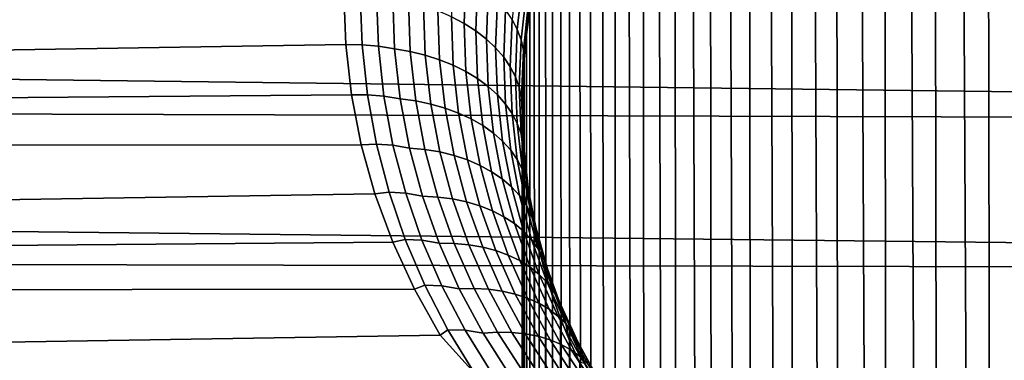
# Model space of a CAD drawing. Header units: metres. Extents: x -29 to 117, y -464 to 29.
# Tile 328 of 362: x 95.03 to 100.55, y -20.22 to -18.31. Entities that reach past the tile are written whole.
import ezdxf

# ---------------------------------------------------------------- set-up
doc = ezdxf.new("R2010")
doc.units = ezdxf.units.M
doc.layers.add('solid_24_501_056_XXX', color=7, linetype='CONTINUOUS')

msp = doc.modelspace()

# ---------------------------------------------------------------- linework, layer by layer
at = {"layer": 'solid_24_501_056_XXX'}
for points in [[(100.451645, -14.644389, 77.150513), (100.530876, -58.522095, 129.525024), (100.845062, -58.37307, 129.65007), (100.604523, -14.551145, 77.197197)], [(100.451645, -14.644389, 77.150513), (100.301796, -14.741547, 77.10112), (100.530876, -58.522095, 129.525024)], [(100.155128, -14.842526, 77.049057), (100.229263, -58.685654, 129.387787), (100.530876, -58.522095, 129.525024), (100.301796, -14.741547, 77.10112)], [(100.155128, -14.842526, 77.049057), (100.011726, -14.947417, 76.994492), (100.229263, -58.685654, 129.387787)], [(99.871834, -15.0559, 76.937317), (99.94136, -58.863129, 129.238861), (100.229263, -58.685654, 129.387787), (100.011726, -14.947417, 76.994492)], [(99.871834, -15.0559, 76.937317), (99.735687, -15.167631, 76.877419), (99.94136, -58.863129, 129.238861)], [(99.603386, -15.282576, 76.814903), (99.668266, -59.053841, 129.078842), (99.94136, -58.863129, 129.238861), (99.735687, -15.167631, 76.877419)], [(99.603386, -15.282576, 76.814903), (99.475037, -15.400742, 76.749908), (99.668266, -59.053841, 129.078842)], [(99.350845, -15.521766, 76.68235), (99.411026, -59.257069, 128.90831), (99.668266, -59.053841, 129.078842), (99.475037, -15.400742, 76.749908)], [(99.350845, -15.521766, 76.68235), (99.23101, -15.64528, 76.612129), (99.411026, -59.257069, 128.90831)], [(99.115585, -15.771305, 76.539429), (99.170593, -59.472046, 128.727921), (99.411026, -59.257069, 128.90831), (99.23101, -15.64528, 76.612129)], [(99.115585, -15.771305, 76.539429), (99.004677, -15.899748, 76.464355), (99.170593, -59.472046, 128.727921)], [(98.898422, -16.030256, 76.386818), (98.947899, -59.697952, 128.538361), (99.170593, -59.472046, 128.727921), (99.004677, -15.899748, 76.464355)], [(98.898422, -16.030256, 76.386818), (98.796974, -16.162489, 76.306778), (98.947899, -59.697952, 128.538361)], [(98.700356, -16.296484, 76.224457), (98.743782, -59.933929, 128.340347), (98.947899, -59.697952, 128.538361), (98.796974, -16.162489, 76.306778)], [(98.700356, -16.296484, 76.224457), (98.608658, -16.432081, 76.139908), (98.743782, -59.933929, 128.340347)], [(98.521965, -16.568968, 76.053085), (98.559013, -60.179089, 128.134644), (98.743782, -59.933929, 128.340347), (98.608658, -16.432081, 76.139908)], [(98.521965, -16.568968, 76.053085), (98.440361, -16.706865, 75.963982), (98.559013, -60.179089, 128.134644)], [(98.363876, -16.845779, 75.872826), (98.394295, -60.432495, 127.922012), (98.559013, -60.179089, 128.134644), (98.440361, -16.706865, 75.963982)], [(98.363876, -16.845779, 75.872826), (98.292542, -16.985537, 75.779655), (98.394295, -60.432495, 127.922012)], [(98.226418, -17.125889, 75.684448), (98.250252, -60.693188, 127.703262), (98.394295, -60.432495, 127.922012), (98.292542, -16.985537, 75.779655)], [(98.226418, -17.125889, 75.684448), (98.165527, -17.266628, 75.587212), (98.250252, -60.693188, 127.703262)], [(98.109901, -17.407711, 75.488174), (98.127434, -60.960178, 127.479233), (98.250252, -60.693188, 127.703262), (98.165527, -17.266628, 75.587212)], [(98.109901, -17.407711, 75.488174), (98.059547, -17.548977, 75.38736), (98.127434, -60.960178, 127.479233)], [(98.014488, -17.690247, 75.284767), (98.026306, -61.232456, 127.250763), (98.127434, -60.960178, 127.479233), (98.059547, -17.548977, 75.38736)], [(98.014488, -17.690247, 75.284767), (97.974724, -17.831367, 75.180428), (98.026306, -61.232456, 127.250763)], [(68.068306, -17.855564, 30.109602), (115.698807, -18.043081, 30.263849), (115.756416, -18.900509, 31.004889), (67.94294, -18.310102, 30.488224)], [(97.940269, -17.972256, 75.074532), (97.94725, -61.508984, 127.018723), (98.026306, -61.232456, 127.250763), (97.974724, -17.831367, 75.180428)], [(97.940269, -17.972256, 75.074532), (97.91114, -18.112759, 74.967148), (97.94725, -61.508984, 127.018723)], [(97.519287, -18.329926, 73.844757), (97.529282, -18.056553, 74.07058), (97.458252, -18.016045, 74.02742), (97.448189, -18.291931, 73.799477)], [(97.817154, -18.363914, 74.421021), (97.846611, -18.095543, 74.63546), (97.817245, -18.038435, 74.568932), (97.787857, -18.307178, 74.354156)], [(97.584625, -18.371981, 73.894875), (97.594559, -18.1008, 74.118851), (97.529282, -18.056553, 74.07058), (97.519287, -18.329926, 73.844757)], [(97.643639, -18.417734, 73.949402), (97.653526, -18.148403, 74.171814), (97.594559, -18.1008, 74.118851), (97.584625, -18.371981, 73.894875)], [(97.695824, -18.466795, 74.007866), (97.705688, -18.198961, 74.229012), (97.653526, -18.148403, 74.171814), (97.643639, -18.417734, 73.949402)], [(97.838249, -18.421761, 74.489998), (97.867813, -18.153372, 74.704414), (97.846611, -18.095543, 74.63546), (97.817154, -18.363914, 74.421021)], [(97.887321, -18.252722, 74.858315), (97.890572, -61.788719, 126.784004), (97.94725, -61.508984, 127.018723), (97.91114, -18.112759, 74.967148)], [(60.841869, -18.161894, 73.644501), (60.846954, -19.028536, 72.886681), (96.855713, -18.447407, 73.40168), (96.845093, -18.161894, 73.644501)], [(96.947525, -18.449337, 73.40554), (96.937363, -18.164631, 73.647766), (96.845093, -18.161894, 73.644501), (96.855713, -18.447407, 73.40168)], [(97.0392, -18.456911, 73.415779), (97.028938, -18.172842, 73.657547), (96.937363, -18.164631, 73.647766), (96.947525, -18.449337, 73.40554)], [(97.129425, -18.471678, 73.430916), (97.118942, -18.186457, 73.673775), (97.028938, -18.172842, 73.657547), (97.0392, -18.456911, 73.415779)], [(97.216965, -18.487013, 73.456421), (97.206604, -18.205355, 73.696297), (97.118942, -18.186457, 73.673775), (97.129425, -18.471678, 73.430916)], [(97.740738, -18.518745, 74.069778), (97.750595, -18.252037, 74.28997), (97.705688, -18.198961, 74.229012), (97.695824, -18.466795, 74.007866)], [(97.850952, -18.480223, 74.560493), (97.880669, -18.211432, 74.775215), (97.867813, -18.153372, 74.704414), (97.838249, -18.421761, 74.489998)], [(97.301422, -18.50769, 73.487854), (97.291176, -18.229378, 73.724922), (97.206604, -18.205355, 73.696297), (97.216965, -18.487013, 73.456421)], [(97.382088, -18.533535, 73.524933), (97.371933, -18.258318, 73.759415), (97.291176, -18.229378, 73.724922), (97.301422, -18.50769, 73.487854)], [(97.458252, -18.564327, 73.567352), (97.448189, -18.291931, 73.799477), (97.371933, -18.258318, 73.759415), (97.382088, -18.533535, 73.524933)], [(97.778, -18.573139, 74.134605), (97.787857, -18.307178, 74.354156), (97.750595, -18.252037, 74.28997), (97.740738, -18.518745, 74.069778)], [(97.850952, -18.480223, 74.560493), (97.86882, -18.392006, 74.748116), (97.880669, -18.211432, 74.775215)], [(97.880669, -18.211432, 74.775215), (97.86882, -18.392006, 74.748116), (97.887321, -18.252722, 74.858315)], [(97.887321, -18.252722, 74.858315), (97.86882, -18.392006, 74.748116), (97.890572, -61.788719, 126.784004)], [(67.817108, -18.756699, 30.876354), (67.94294, -18.310102, 30.488224), (115.756416, -18.900509, 31.004889)], [(97.529282, -18.5998, 73.614738), (97.519287, -18.329926, 73.844757), (97.448189, -18.291931, 73.799477), (97.458252, -18.564327, 73.567352)], [(97.807281, -18.629513, 74.20179), (97.817154, -18.363914, 74.421021), (97.787857, -18.307178, 74.354156), (97.778, -18.573139, 74.134605)], [(97.594559, -18.639652, 73.666695), (97.584625, -18.371981, 73.894875), (97.519287, -18.329926, 73.844757), (97.529282, -18.5998, 73.614738)], [(97.828331, -18.687384, 74.27076), (97.838249, -18.421761, 74.489998), (97.817154, -18.363914, 74.421021), (97.807281, -18.629513, 74.20179)], [(97.653534, -18.683544, 73.722771), (97.643639, -18.417734, 73.949402), (97.584625, -18.371981, 73.894875), (97.594559, -18.639652, 73.666695)], [(97.705688, -18.731098, 73.782494), (97.695824, -18.466795, 74.007866), (97.643639, -18.417734, 73.949402), (97.653534, -18.683544, 73.722771)], [(97.840988, -18.746258, 74.340919), (97.850952, -18.480223, 74.560493), (97.838249, -18.421761, 74.489998), (97.828331, -18.687384, 74.27076)], [(97.850952, -18.480223, 74.560493), (97.855629, -18.530508, 74.636688), (97.86882, -18.392006, 74.748116)], [(97.855629, -18.530508, 74.636688), (97.856468, -62.070595, 126.547478), (97.890572, -61.788719, 126.784004), (97.86882, -18.392006, 74.748116)], [(60.846954, -19.028536, 72.886681), (96.888367, -18.729986, 73.154823), (96.855713, -18.447407, 73.40168)], [(96.977837, -18.730186, 73.159958), (96.947525, -18.449337, 73.40554), (96.855713, -18.447407, 73.40168), (96.888367, -18.729986, 73.154823)], [(97.069778, -18.737032, 73.170586), (97.0392, -18.456911, 73.415779), (96.947525, -18.449337, 73.40554), (96.977837, -18.730186, 73.159958)], [(97.160683, -18.752804, 73.184517), (97.129425, -18.471678, 73.430916), (97.0392, -18.456911, 73.415779), (97.069778, -18.737032, 73.170586)], [(97.247856, -18.764576, 73.213005), (97.216965, -18.487013, 73.456421), (97.129425, -18.471678, 73.430916), (97.160683, -18.752804, 73.184517)], [(97.750595, -18.78191, 73.845352), (97.740738, -18.518745, 74.069778), (97.695824, -18.466795, 74.007866), (97.705688, -18.731098, 73.782494)], [(97.840988, -18.746258, 74.340919), (97.847725, -18.668106, 74.524132), (97.850952, -18.480223, 74.560493)], [(97.850952, -18.480223, 74.560493), (97.847725, -18.668106, 74.524132), (97.855629, -18.530508, 74.636688)], [(97.331978, -18.781908, 73.247231), (97.301422, -18.50769, 73.487854), (97.216965, -18.487013, 73.456421), (97.247856, -18.764576, 73.213005)], [(97.412346, -18.804651, 73.286896), (97.382088, -18.533535, 73.524933), (97.301422, -18.50769, 73.487854), (97.331978, -18.781908, 73.247231)], [(97.488258, -18.832613, 73.331665), (97.458252, -18.564327, 73.567352), (97.382088, -18.533535, 73.524933), (97.412346, -18.804651, 73.286896)], [(97.787857, -18.835545, 73.910797), (97.778, -18.573139, 74.134605), (97.740738, -18.518745, 74.069778), (97.750595, -18.78191, 73.845352)], [(97.855629, -18.530508, 74.636688), (97.847725, -18.668106, 74.524132), (97.856468, -62.070595, 126.547478)], [(97.559067, -18.865555, 73.381165), (97.529282, -18.5998, 73.614738), (97.458252, -18.564327, 73.567352), (97.488258, -18.832613, 73.331665)], [(97.817162, -18.891542, 73.978287), (97.807281, -18.629513, 74.20179), (97.778, -18.573139, 74.134605), (97.787857, -18.835545, 73.910797)], [(97.624176, -18.903193, 73.434952), (97.594559, -18.639652, 73.666695), (97.529282, -18.5998, 73.614738), (97.559067, -18.865555, 73.381165)], [(97.683022, -18.945204, 73.492584), (97.653534, -18.683544, 73.722771), (97.594559, -18.639652, 73.666695), (97.624176, -18.903193, 73.434952)], [(97.838249, -18.949425, 74.047234), (97.828331, -18.687384, 74.27076), (97.807281, -18.629513, 74.20179), (97.817162, -18.891542, 73.978287)], [(97.7351, -18.991234, 73.553558), (97.705688, -18.731098, 73.782494), (97.653534, -18.683544, 73.722771), (97.683022, -18.945204, 73.492584)], [(97.850952, -19.008699, 74.117043), (97.840988, -18.746258, 74.340919), (97.828331, -18.687384, 74.27076), (97.838249, -18.949425, 74.047234)], [(97.840988, -18.746258, 74.340919), (97.845093, -18.804682, 74.410545), (97.847725, -18.668106, 74.524132)], [(97.847725, -18.668106, 74.524132), (97.845093, -18.804682, 74.410545), (97.856468, -62.070595, 126.547478)], [(60.846954, -19.028536, 72.886681), (96.94297, -19.010115, 72.90345), (96.888367, -18.729986, 73.154823)], [(97.028252, -19.00631, 72.911873), (96.977837, -18.730186, 73.159958), (96.888367, -18.729986, 73.154823), (96.94297, -19.010115, 72.90345)], [(97.120667, -19.012318, 72.922821), (97.069778, -18.737032, 73.170586), (96.977837, -18.730186, 73.159958), (97.028252, -19.00631, 72.911873)], [(97.212685, -19.02891, 72.935471), (97.160683, -18.752804, 73.184517), (97.069778, -18.737032, 73.170586), (97.120667, -19.012318, 72.922821)], [(97.29924, -19.037128, 72.966927), (97.247856, -18.764576, 73.213005), (97.160683, -18.752804, 73.184517), (97.212685, -19.02891, 72.935471)], [(97.779968, -19.040886, 73.617355), (97.750595, -18.78191, 73.845352), (97.705688, -18.731098, 73.782494), (97.7351, -18.991234, 73.553558)], [(97.840988, -18.746258, 74.340919), (97.850952, -19.008699, 74.117043), (97.847725, -18.940254, 74.295776), (97.845093, -18.804682, 74.410545)], [(67.817108, -18.756699, 30.876354), (115.756416, -18.900509, 31.004889), (115.799744, -19.726307, 31.778532), (67.69075, -19.195158, 31.273838)], [(97.382812, -19.051119, 73.003929), (97.331978, -18.781908, 73.247231), (97.247856, -18.764576, 73.213005), (97.29924, -19.037128, 72.966927)], [(97.462677, -19.070761, 73.046173), (97.412346, -18.804651, 73.286896), (97.331978, -18.781908, 73.247231), (97.382812, -19.051119, 73.003929)], [(97.538162, -19.095886, 73.0933), (97.488258, -18.832613, 73.331665), (97.412346, -18.804651, 73.286896), (97.462677, -19.070761, 73.046173)], [(97.817245, -19.093735, 73.683434), (97.787857, -18.835545, 73.910797), (97.750595, -18.78191, 73.845352), (97.779968, -19.040886, 73.617355)], [(97.847725, -18.940254, 74.295776), (97.845093, -62.353542, 126.310059), (97.856468, -62.070595, 126.547478), (97.845093, -18.804682, 74.410545)], [(97.608612, -19.126282, 73.14489), (97.559067, -18.865555, 73.381165), (97.488258, -18.832613, 73.331665), (97.538162, -19.095886, 73.0933)], [(97.673431, -19.161688, 73.200523), (97.624176, -18.903193, 73.434952), (97.559067, -18.865555, 73.381165), (97.608612, -19.126282, 73.14489)], [(97.846611, -19.14933, 73.751228), (97.817162, -18.891542, 73.978287), (97.787857, -18.835545, 73.910797), (97.817245, -19.093735, 73.683434)], [(97.732056, -19.201797, 73.259705), (97.683022, -18.945204, 73.492584), (97.624176, -18.903193, 73.434952), (97.673431, -19.161688, 73.200523)], [(97.867813, -19.207197, 73.820152), (97.838249, -18.949425, 74.047234), (97.817162, -18.891542, 73.978287), (97.846611, -19.14933, 73.751228)], [(97.783997, -19.246273, 73.321945), (97.7351, -18.991234, 73.553558), (97.683022, -18.945204, 73.492584), (97.732056, -19.201797, 73.259705)], [(97.880661, -19.266842, 73.889626), (97.850952, -19.008699, 74.117043), (97.838249, -18.949425, 74.047234), (97.867813, -19.207197, 73.820152)], [(97.847725, -18.940254, 74.295776), (97.855629, -19.074995, 74.17981), (97.856468, -62.63649, 126.072639), (97.845093, -62.353542, 126.310059)], [(97.850952, -19.008699, 74.117043), (97.855629, -19.074995, 74.17981), (97.847725, -18.940254, 74.295776)], [(60.862103, -19.863775, 72.093987), (97.019798, -19.286098, 72.649086), (96.94297, -19.010115, 72.90345), (60.846954, -19.028536, 72.886681)], [(97.098763, -19.276886, 72.662117), (97.028252, -19.00631, 72.911873), (96.94297, -19.010115, 72.90345), (97.019798, -19.286098, 72.649086)], [(97.191818, -19.28194, 72.673355), (97.120667, -19.012318, 72.922821), (97.028252, -19.00631, 72.911873), (97.098763, -19.276886, 72.662117)], [(97.285393, -19.299139, 72.684685), (97.212685, -19.02891, 72.935471), (97.120667, -19.012318, 72.922821), (97.191818, -19.28194, 72.673355)], [(97.371094, -19.303825, 72.719078), (97.29924, -19.037128, 72.966927), (97.212685, -19.02891, 72.935471), (97.285393, -19.299139, 72.684685)], [(97.828812, -19.294731, 73.386696), (97.779968, -19.040886, 73.617355), (97.7351, -18.991234, 73.553558), (97.783997, -19.246273, 73.321945)], [(97.850952, -19.008699, 74.117043), (97.880661, -19.266842, 73.889626), (97.86882, -19.208784, 74.062759), (97.855629, -19.074995, 74.17981)], [(97.45388, -19.314484, 72.758858), (97.382812, -19.051119, 73.003929), (97.29924, -19.037128, 72.966927), (97.371094, -19.303825, 72.719078)], [(97.533051, -19.331026, 72.803665), (97.462677, -19.070761, 73.046173), (97.382812, -19.051119, 73.003929), (97.45388, -19.314484, 72.758858)], [(97.607918, -19.353312, 72.853134), (97.538162, -19.095886, 73.0933), (97.462677, -19.070761, 73.046173), (97.533051, -19.331026, 72.803665)], [(97.866096, -19.34676, 73.453423), (97.817245, -19.093735, 73.683434), (97.779968, -19.040886, 73.617355), (97.828812, -19.294731, 73.386696)], [(97.855629, -19.074995, 74.17981), (97.86882, -19.208784, 74.062759), (97.856468, -62.63649, 126.072639)], [(97.677856, -19.381147, 72.90683), (97.608612, -19.126282, 73.14489), (97.538162, -19.095886, 73.0933), (97.607918, -19.353312, 72.853134)], [(97.742256, -19.414297, 72.964294), (97.673431, -19.161688, 73.200523), (97.608612, -19.126282, 73.14489), (97.677856, -19.381147, 72.90683)], [(97.895561, -19.401911, 73.521538), (97.846611, -19.14933, 73.751228), (97.817245, -19.093735, 73.683434), (97.866096, -19.34676, 73.453423)], [(67.564034, -19.625256, 31.680479), (67.69075, -19.195158, 31.273838), (115.799744, -19.726307, 31.778532)], [(97.800575, -19.452477, 73.025047), (97.732056, -19.201797, 73.259705), (97.673431, -19.161688, 73.200523), (97.742256, -19.414297, 72.964294)], [(97.916931, -19.459715, 73.590462), (97.867813, -19.207197, 73.820152), (97.846611, -19.14933, 73.751228), (97.895561, -19.401911, 73.521538)], [(97.85231, -19.495359, 73.088562), (97.783997, -19.246273, 73.321945), (97.732056, -19.201797, 73.259705), (97.800575, -19.452477, 73.025047)], [(97.897018, -19.54258, 73.154297), (97.828812, -19.294731, 73.386696), (97.783997, -19.246273, 73.321945), (97.85231, -19.495359, 73.088562)], [(97.86882, -19.208784, 74.062759), (97.887321, -19.341496, 73.944725), (97.890572, -62.918365, 125.836113), (97.856468, -62.63649, 126.072639)], [(97.930031, -19.519678, 73.659615), (97.880661, -19.266842, 73.889626), (97.867813, -19.207197, 73.820152), (97.916931, -19.459715, 73.590462)], [(97.880661, -19.266842, 73.889626), (97.887321, -19.341496, 73.944725), (97.86882, -19.208784, 74.062759)], [(60.862103, -19.863775, 72.093987), (97.119179, -19.556849, 72.392845), (97.019798, -19.286098, 72.649086)], [(97.189163, -19.541302, 72.411522), (97.098763, -19.276886, 72.662117), (97.019798, -19.286098, 72.649086), (97.119179, -19.556849, 72.392845)], [(97.283028, -19.545277, 72.423027), (97.191818, -19.28194, 72.673355), (97.098763, -19.276886, 72.662117), (97.189163, -19.541302, 72.411522)], [(97.378586, -19.562862, 72.433029), (97.285393, -19.299139, 72.684685), (97.191818, -19.28194, 72.673355), (97.283028, -19.545277, 72.423027)], [(97.463181, -19.564039, 72.470345), (97.371094, -19.303825, 72.719078), (97.285393, -19.299139, 72.684685), (97.378586, -19.562862, 72.433029)], [(97.544952, -19.571384, 72.512863), (97.45388, -19.314484, 72.758858), (97.371094, -19.303825, 72.719078), (97.463181, -19.564039, 72.470345)], [(97.934319, -19.593733, 73.22168), (97.866096, -19.34676, 73.453423), (97.828812, -19.294731, 73.386696), (97.897018, -19.54258, 73.154297)], [(97.880661, -19.266842, 73.889626), (97.930031, -19.519678, 73.659615), (97.91114, -19.472984, 73.825783), (97.887321, -19.341496, 73.944725)], [(97.623215, -19.584833, 72.560226), (97.533051, -19.331026, 72.803665), (97.45388, -19.314484, 72.758858), (97.544952, -19.571384, 72.512863)], [(97.697296, -19.604273, 72.61203), (97.607918, -19.353312, 72.853134), (97.533051, -19.331026, 72.803665), (97.623215, -19.584833, 72.560226)], [(97.766556, -19.629536, 72.667831), (97.677856, -19.381147, 72.90683), (97.607918, -19.353312, 72.853134), (97.697296, -19.604273, 72.61203)], [(97.96389, -19.648382, 73.290154), (97.895561, -19.401911, 73.521538), (97.866096, -19.34676, 73.453423), (97.934319, -19.593733, 73.22168)], [(97.887321, -19.341496, 73.944725), (97.91114, -19.472984, 73.825783), (97.890572, -62.918365, 125.836113)], [(97.830414, -19.660408, 72.72715), (97.742256, -19.414297, 72.964294), (97.677856, -19.381147, 72.90683), (97.766556, -19.629536, 72.667831)], [(97.888306, -19.696623, 72.789482), (97.800575, -19.452477, 73.025047), (97.742256, -19.414297, 72.964294), (97.830414, -19.660408, 72.72715)], [(97.985489, -19.70606, 73.359116), (97.916931, -19.459715, 73.590462), (97.895561, -19.401911, 73.521538), (97.96389, -19.648382, 73.290154)], [(97.939758, -19.737871, 72.854294), (97.85231, -19.495359, 73.088562), (97.800575, -19.452477, 73.025047), (97.888306, -19.696623, 72.789482)], [(97.91114, -19.472984, 73.825783), (97.940277, -19.603148, 73.706047), (97.94725, -63.198101, 125.601387), (97.890572, -62.918365, 125.836113)], [(97.930031, -19.519678, 73.659615), (97.940277, -19.603148, 73.706047), (97.91114, -19.472984, 73.825783)], [(97.998917, -19.766273, 73.427986), (97.930031, -19.519678, 73.659615), (97.916931, -19.459715, 73.590462), (97.985489, -19.70606, 73.359116)], [(97.984322, -19.783802, 72.921036), (97.897018, -19.54258, 73.154297), (97.85231, -19.495359, 73.088562), (97.939758, -19.737871, 72.854294)], [(97.930031, -19.519678, 73.659615), (97.998917, -19.766273, 73.427986), (97.974731, -19.731907, 73.585678), (97.940277, -19.603148, 73.706047)], [(60.862103, -19.863775, 72.093987), (97.240837, -19.821342, 72.135849), (97.119179, -19.556849, 72.392845)], [(97.189163, -19.541302, 72.411522), (97.119179, -19.556849, 72.392845), (97.240837, -19.821342, 72.135849), (97.299217, -19.799002, 72.160904)], [(97.394066, -19.801767, 72.172676), (97.283028, -19.545277, 72.423027), (97.189163, -19.541302, 72.411522), (97.299217, -19.799002, 72.160904)], [(97.492012, -19.819489, 72.181389), (97.378586, -19.562862, 72.433029), (97.283028, -19.545277, 72.423027), (97.394066, -19.801767, 72.172676)], [(97.575249, -19.817194, 72.221581), (97.463181, -19.564039, 72.470345), (97.378586, -19.562862, 72.433029), (97.492012, -19.819489, 72.181389)], [(97.655785, -19.821247, 72.26683), (97.544952, -19.571384, 72.512863), (97.463181, -19.564039, 72.470345), (97.575249, -19.817194, 72.221581)], [(97.732925, -19.831617, 72.316727), (97.623215, -19.584833, 72.560226), (97.544952, -19.571384, 72.512863), (97.655785, -19.821247, 72.26683)], [(98.021606, -19.834021, 72.989128), (97.934319, -19.593733, 73.22168), (97.897018, -19.54258, 73.154297), (97.984322, -19.783802, 72.921036)], [(67.564034, -19.625256, 31.680479), (115.799744, -19.726307, 31.778532), (115.828773, -20.5193, 32.583401), (67.437141, -20.04677, 32.096069)], [(97.806023, -19.848213, 72.370865), (97.697296, -19.604273, 72.61203), (97.623215, -19.584833, 72.560226), (97.732925, -19.831617, 72.316727)], [(97.874443, -19.870892, 72.428772), (97.766556, -19.629536, 72.667831), (97.697296, -19.604273, 72.61203), (97.806023, -19.848213, 72.370865)], [(97.937607, -19.899462, 72.48996), (97.830414, -19.660408, 72.72715), (97.766556, -19.629536, 72.667831), (97.874443, -19.870892, 72.428772)], [(98.051308, -19.8881, 73.057991), (97.96389, -19.648382, 73.290154), (97.934319, -19.593733, 73.22168), (98.021606, -19.834021, 72.989128)], [(97.940277, -19.603148, 73.706047), (97.974731, -19.731907, 73.585678), (97.94725, -63.198101, 125.601387)], [(97.994972, -19.933678, 72.553894), (97.888306, -19.696623, 72.789482), (97.830414, -19.660408, 72.72715), (97.937607, -19.899462, 72.48996)], [(98.073166, -19.945576, 73.127045), (97.985489, -19.70606, 73.359116), (97.96389, -19.648382, 73.290154), (98.051308, -19.8881, 73.057991)], [(98.046043, -19.973248, 72.620041), (97.939758, -19.737871, 72.854294), (97.888306, -19.696623, 72.789482), (97.994972, -19.933678, 72.553894)], [(98.090393, -20.017834, 72.68782), (97.984322, -19.783802, 72.921036), (97.939758, -19.737871, 72.854294), (98.046043, -19.973248, 72.620041)], [(97.974731, -19.731907, 73.585678), (98.014496, -19.859173, 73.464813), (98.026306, -63.474628, 125.369354), (97.94725, -63.198101, 125.601387)], [(97.998917, -19.766273, 73.427986), (98.014496, -19.859173, 73.464813), (97.974731, -19.731907, 73.585678)], [(98.08699, -20.005959, 73.195686), (97.998917, -19.766273, 73.427986), (97.985489, -19.70606, 73.359116), (98.073166, -19.945576, 73.127045)], [(97.299217, -19.799002, 72.160904), (97.240837, -19.821342, 72.135849), (97.384735, -20.078564, 71.879364), (97.428711, -20.049423, 71.911102)], [(97.524712, -20.050838, 71.923172), (97.394066, -19.801767, 72.172676), (97.299217, -19.799002, 72.160904), (97.428711, -20.049423, 71.911102)], [(97.62545, -20.068434, 71.930679), (97.492012, -19.819489, 72.181389), (97.394066, -19.801767, 72.172676), (97.524712, -20.050838, 71.923172)], [(98.127632, -20.067053, 72.756668), (98.021606, -19.834021, 72.989128), (97.984322, -19.783802, 72.921036), (98.090393, -20.017834, 72.68782)], [(97.998917, -19.766273, 73.427986), (98.08699, -20.005959, 73.195686), (98.05957, -19.984756, 73.343491), (98.014496, -19.859173, 73.464813)], [(60.887337, -20.666183, 71.267738), (97.384735, -20.078564, 71.879364), (97.240837, -19.821342, 72.135849), (60.862103, -19.863775, 72.093987)], [(97.707085, -20.06271, 71.973717), (97.575249, -19.817194, 72.221581), (97.492012, -19.819489, 72.181389), (97.62545, -20.068434, 71.930679)], [(97.786148, -20.063503, 72.021652), (97.655785, -19.821247, 72.26683), (97.575249, -19.817194, 72.221581), (97.707085, -20.06271, 71.973717)], [(97.861954, -20.07081, 72.074081), (97.732925, -19.831617, 72.316727), (97.655785, -19.821247, 72.26683), (97.786148, -20.063503, 72.021652)], [(97.933876, -20.084564, 72.130547), (97.806023, -19.848213, 72.370865), (97.732925, -19.831617, 72.316727), (97.861954, -20.07081, 72.074081)], [(98.001274, -20.104652, 72.190567), (97.874443, -19.870892, 72.428772), (97.806023, -19.848213, 72.370865), (97.933876, -20.084564, 72.130547)], [(98.014496, -19.859173, 73.464813), (98.05957, -19.984756, 73.343491), (98.026306, -63.474628, 125.369354)], [(98.157455, -20.120485, 72.825989), (98.051308, -19.8881, 73.057991), (98.021606, -19.834021, 72.989128), (98.127632, -20.067053, 72.756668)], [(98.063591, -20.130899, 72.253624), (97.937607, -19.899462, 72.48996), (97.874443, -19.870892, 72.428772), (98.001274, -20.104652, 72.190567)], [(98.120293, -20.163082, 72.319199), (97.994972, -19.933678, 72.553894), (97.937607, -19.899462, 72.48996), (98.063591, -20.130899, 72.253624)], [(98.179588, -20.177675, 72.895187), (98.073166, -19.945576, 73.127045), (98.051308, -19.8881, 73.057991), (98.157455, -20.120485, 72.825989)], [(98.170883, -20.200926, 72.386703), (98.046043, -19.973248, 72.620041), (97.994972, -19.933678, 72.553894), (98.120293, -20.163082, 72.319199)], [(98.193863, -20.238132, 72.963676), (98.08699, -20.005959, 73.195686), (98.073166, -19.945576, 73.127045), (98.179588, -20.177675, 72.895187)], [(98.05957, -19.984756, 73.343491), (98.109924, -20.108583, 73.221863), (98.127434, -63.746906, 125.140884), (98.026306, -63.474628, 125.369354)], [(98.214935, -20.244106, 72.455582), (98.090393, -20.017834, 72.68782), (98.046043, -19.973248, 72.620041), (98.170883, -20.200926, 72.386703)], [(98.08699, -20.005959, 73.195686), (98.109924, -20.108583, 73.221863), (98.05957, -19.984756, 73.343491)], [(98.08699, -20.005959, 73.195686), (98.193863, -20.238132, 72.963676), (98.165558, -20.230625, 73.100113), (98.109924, -20.108583, 73.221863)], [(98.252075, -20.292253, 72.525238), (98.127632, -20.067053, 72.756668), (98.090393, -20.017834, 72.68782), (98.214935, -20.244106, 72.455582)], [(97.577415, -20.292034, 71.663025), (97.384735, -20.078564, 71.879364), (60.887337, -20.666183, 71.267738), (97.550507, -20.327761, 71.624458)], [(67.31002, -20.459524, 32.520447), (67.437141, -20.04677, 32.096069), (115.828773, -20.5193, 32.583401)], [(97.577415, -20.292034, 71.663025), (97.428711, -20.049423, 71.911102), (97.384735, -20.078564, 71.879364)], [(97.674721, -20.291956, 71.675438), (97.524712, -20.050838, 71.923172), (97.428711, -20.049423, 71.911102), (97.577415, -20.292034, 71.663025)], [(97.778633, -20.309151, 71.681854), (97.62545, -20.068434, 71.930679), (97.524712, -20.050838, 71.923172), (97.674721, -20.291956, 71.675438)], [(97.858414, -20.300051, 71.727699), (97.707085, -20.06271, 71.973717), (97.62545, -20.068434, 71.930679), (97.778633, -20.309151, 71.681854)], [(97.93576, -20.297623, 71.778297), (97.786148, -20.063503, 72.021652), (97.707085, -20.06271, 71.973717), (97.858414, -20.300051, 71.727699)], [(98.010017, -20.301889, 71.833221), (97.861954, -20.07081, 72.074081), (97.786148, -20.063503, 72.021652), (97.93576, -20.297623, 71.778297)], [(98.080544, -20.312815, 71.892006), (97.933876, -20.084564, 72.130547), (97.861954, -20.07081, 72.074081), (98.010017, -20.301889, 71.833221)], [(98.281982, -20.344957, 72.59507), (98.157455, -20.120485, 72.825989), (98.127632, -20.067053, 72.756668), (98.252075, -20.292253, 72.525238)], [(98.146744, -20.330305, 71.95414), (98.001274, -20.104652, 72.190567), (97.933876, -20.084564, 72.130547), (98.080544, -20.312815, 71.892006)], [(98.208054, -20.354212, 72.019096), (98.063591, -20.130899, 72.253624), (98.001274, -20.104652, 72.190567), (98.146744, -20.330305, 71.95414)], [(98.263931, -20.384327, 72.086327), (98.120293, -20.163082, 72.319199), (98.063591, -20.130899, 72.253624), (98.208054, -20.354212, 72.019096)], [(98.109924, -20.108583, 73.221863), (98.165558, -20.230625, 73.100113), (98.127434, -63.746906, 125.140884)], [(98.304405, -20.401768, 72.66449), (98.179588, -20.177675, 72.895187), (98.157455, -20.120485, 72.825989), (98.281982, -20.344957, 72.59507)], [(98.313919, -20.420397, 72.155243), (98.170883, -20.200926, 72.386703), (98.120293, -20.163082, 72.319199), (98.263931, -20.384327, 72.086327)], [(98.319145, -20.462198, 72.732903), (98.193863, -20.238132, 72.963676), (98.179588, -20.177675, 72.895187), (98.304405, -20.401768, 72.66449)], [(98.357582, -20.462112, 72.225258), (98.214935, -20.244106, 72.455582), (98.170883, -20.200926, 72.386703), (98.313919, -20.420397, 72.155243)]]:
    msp.add_3dface(points, dxfattribs=at)

doc.saveas('drawing.dxf')
